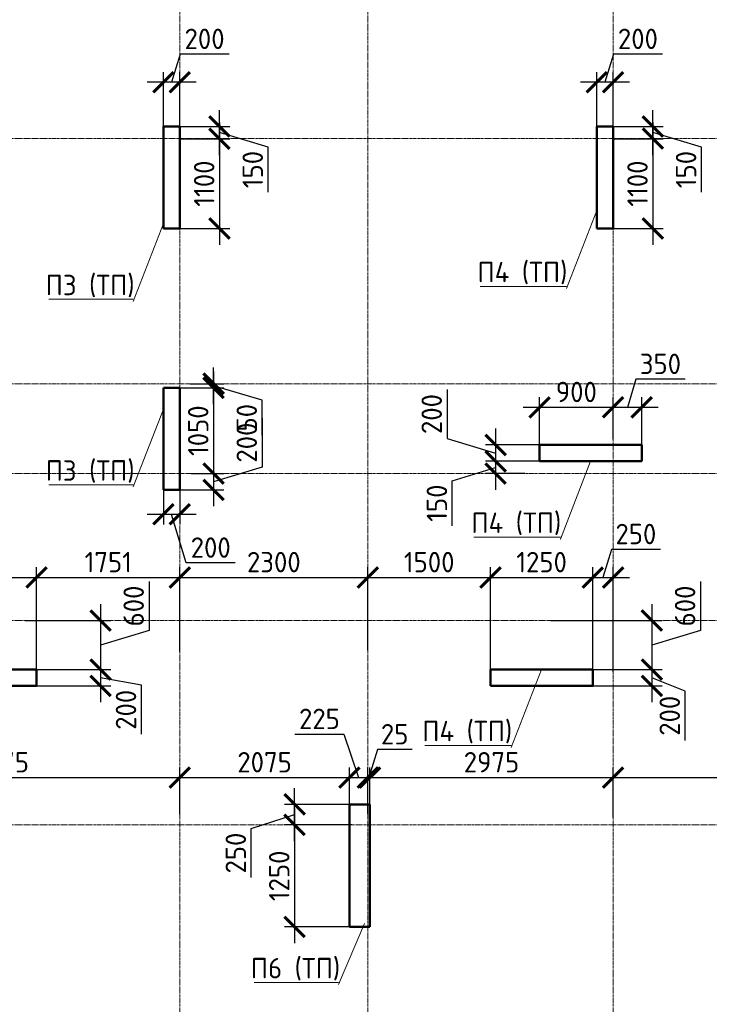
# Model space of a CAD drawing. Header units: millimetres. Extents: x 247266 to 730847, y -636031 to 10052.
# Tile 314 of 330: x 488768 to 497202, y -49689 to -37634. Entities that reach past the tile are written whole.
import ezdxf

# ---------------------------------------------------------------- set-up
doc = ezdxf.new("R2010")
doc.units = ezdxf.units.MM
doc.linetypes.add('______5', pattern=[1100, 800, -100, 100, -100])
doc.linetypes.add('осевая', pattern=[50.8, 31.75, -6.35, 6.35, -6.35])
for name, color, linetype, lineweight in [('Конструкции 0.5', 7, 'Continuous', 50), ('Надписи', 7, 'Continuous', 18), ('Оси', 7, '______5', 18)]:
    doc.layers.add(name, color=color, linetype=linetype, lineweight=lineweight)
doc.layers.add('РАЗМЕРЫ', color=7, linetype='Continuous')
doc.styles.add('GOST-2.304_Type-B', font='GOST_Common.ttf')
doc.dimstyles.new('СПДС', dxfattribs={"dimscale": 100, "dimtxt": 2.5, "dimasz": 2.5, "dimexe": 1.25, "dimexo": 0, "dimtad": 1, "dimdec": 0, "dimtxsty": 'GOST-2.304_Type-B', "dimblk": 'ARCHTICK', "dimcen": 2.5, "dimdle": 2, "dimadec": 0, "dimazin": 2, "dimtfac": 0.75, "dimtdec": 0, "dimtmove": 1, "dimatfit": 3, "dimfxl": 1, "dimtolj": 1, "dimarcsym": 1})

# ---------------------------------------------------------------- blocks, each defined once
blk = doc.blocks.new('оси 2.2-2.3')
at = {"layer": 'Оси', "color": 16, "linetype": 'осевая', "lineweight": 0, "transparency": 33554687}
for p, q in [((505954.9, -104267.9), (505954.9, -134893.5)), ((508254.9, -104267.9), (508254.9, -134893.5)), ((511254.9, -104267.9), (511254.9, -134893.5)), ((468076.3, -113595.4), (524372.9, -113595.4)), ((468076.3, -116595.4), (524372.9, -116595.4)), ((468076.3, -117695.4), (524372.9, -117695.4)), ((468076.3, -119495.4), (524372.9, -119495.4)), ((468076.3, -121995.4), (524372.9, -121995.4))]:
    blk.add_line(p, q, dxfattribs=at)
blk = doc.blocks.new('_ArchTick')
at = {"color": 0, "linetype": 'ByBlock', "const_width": 0.15}
blk.add_lwpolyline([(-0.5, -0.5), (0.5, 0.5)], dxfattribs=at)
blk = doc.blocks.new('*D1854')
at = {"layer": 'DEFPOINTS', "color": 0, "ltscale": 100}
for p in [(490626, -38941), (491211, -38941), (490859, -39091)]:
    blk.add_point(p, dxfattribs=at)
at = {"layer": 'РАЗМЕРЫ', "color": 0, "lineweight": -2}
for p, q in [((491211, -39291), (491211, -38741)), ((490626, -38941), (491336, -38941)), ((491806, -39194), (491211, -39016)), ((490859, -39091), (491336, -39091)), ((491806, -39744), (491806, -39194))]:
    blk.add_line(p, q, dxfattribs=at)
at = {"layer": 'РАЗМЕРЫ', "color": 0, "lineweight": -2, "ltscale": 100, "xscale": 250, "yscale": 250, "zscale": 250}
for p, rotation in [((491211, -38941), 90), ((491211, -39091), 270)]:
    blk.add_blockref('_ArchTick', p, dxfattribs=dict(at, rotation=rotation))
at = {"layer": 'РАЗМЕРЫ', "color": 0, "lineweight": 0, "ltscale": 100, "insert": (491618, -39469), "char_height": 250, "attachment_point": 5, "rotation": 90, "style": 'GOST-2.304_Type-B'}
blk.add_mtext('\\A1;150', dxfattribs=at)
blk = doc.blocks.new('*D1855')
at = {"layer": 'DEFPOINTS', "color": 0, "ltscale": 100}
for p in [(490726, -39091), (490726, -40191), (491211, -40191)]:
    blk.add_point(p, dxfattribs=at)
at = {"layer": 'РАЗМЕРЫ', "color": 0, "lineweight": -2}
for p, q in [((491211, -38891), (491211, -40391)), ((490726, -39091), (491336, -39091)), ((490726, -40191), (491336, -40191))]:
    blk.add_line(p, q, dxfattribs=at)
at = {"layer": 'РАЗМЕРЫ', "color": 0, "lineweight": -2, "ltscale": 100, "xscale": 250, "yscale": 250, "zscale": 250}
for p, rotation in [((491211, -39091), 90), ((491211, -40191), 270)]:
    blk.add_blockref('_ArchTick', p, dxfattribs=dict(at, rotation=rotation))
at = {"layer": 'РАЗМЕРЫ', "color": 0, "lineweight": 0, "ltscale": 100, "insert": (491024, -39641), "char_height": 250, "attachment_point": 5, "rotation": 90, "style": 'GOST-2.304_Type-B'}
blk.add_mtext('\\A1;1100', dxfattribs=at)
blk = doc.blocks.new('*D1856')
at = {"layer": 'DEFPOINTS', "color": 0, "ltscale": 100}
for p in [(490526, -38400), (490526, -38941), (490726, -38941)]:
    blk.add_point(p, dxfattribs=at)
at = {"layer": 'РАЗМЕРЫ', "color": 0, "lineweight": -2}
for p, q in [((490729, -38056), (490626, -38400)), ((491330, -38056), (490729, -38056)), ((490526, -38941), (490526, -38275)), ((490726, -38941), (490726, -38275)), ((490926, -38400), (490326, -38400))]:
    blk.add_line(p, q, dxfattribs=at)
at = {"layer": 'РАЗМЕРЫ', "color": 0, "lineweight": -2, "ltscale": 100, "xscale": 250, "yscale": 250, "zscale": 250, "rotation": 180}
blk.add_blockref('_ArchTick', (490526, -38400), dxfattribs=at)
at = {"layer": 'РАЗМЕРЫ', "color": 0, "lineweight": -2, "ltscale": 100, "xscale": 250, "yscale": 250, "zscale": 250}
blk.add_blockref('_ArchTick', (490726, -38400), dxfattribs=at)
at = {"layer": 'РАЗМЕРЫ', "color": 0, "lineweight": 0, "ltscale": 100, "insert": (491029, -37869), "char_height": 250, "attachment_point": 5, "style": 'GOST-2.304_Type-B'}
blk.add_mtext('\\A1;200', dxfattribs=at)
blk = doc.blocks.new('*D1857')
at = {"layer": 'DEFPOINTS', "color": 0, "ltscale": 100}
for p in [(495926, -38941), (496512, -38941), (496159, -39091)]:
    blk.add_point(p, dxfattribs=at)
at = {"layer": 'РАЗМЕРЫ', "color": 0, "lineweight": -2}
for p, q in [((496512, -39291), (496512, -38741)), ((495926, -38941), (496637, -38941)), ((497106, -39194), (496512, -39016)), ((496159, -39091), (496637, -39091)), ((497106, -39744), (497106, -39194))]:
    blk.add_line(p, q, dxfattribs=at)
at = {"layer": 'РАЗМЕРЫ', "color": 0, "lineweight": -2, "ltscale": 100, "xscale": 250, "yscale": 250, "zscale": 250}
for p, rotation in [((496512, -38941), 90), ((496512, -39091), 270)]:
    blk.add_blockref('_ArchTick', p, dxfattribs=dict(at, rotation=rotation))
at = {"layer": 'РАЗМЕРЫ', "color": 0, "lineweight": 0, "ltscale": 100, "insert": (496918, -39469), "char_height": 250, "attachment_point": 5, "rotation": 90, "style": 'GOST-2.304_Type-B'}
blk.add_mtext('\\A1;150', dxfattribs=at)
blk = doc.blocks.new('*D1858')
at = {"layer": 'DEFPOINTS', "color": 0, "ltscale": 100}
for p in [(496026, -39091), (496026, -40191), (496512, -40191)]:
    blk.add_point(p, dxfattribs=at)
at = {"layer": 'РАЗМЕРЫ', "color": 0, "lineweight": -2}
for p, q in [((496512, -38891), (496512, -40391)), ((496026, -39091), (496637, -39091)), ((496026, -40191), (496637, -40191))]:
    blk.add_line(p, q, dxfattribs=at)
at = {"layer": 'РАЗМЕРЫ', "color": 0, "lineweight": -2, "ltscale": 100, "xscale": 250, "yscale": 250, "zscale": 250}
for p, rotation in [((496512, -39091), 90), ((496512, -40191), 270)]:
    blk.add_blockref('_ArchTick', p, dxfattribs=dict(at, rotation=rotation))
at = {"layer": 'РАЗМЕРЫ', "color": 0, "lineweight": 0, "ltscale": 100, "insert": (496324, -39641), "char_height": 250, "attachment_point": 5, "rotation": 90, "style": 'GOST-2.304_Type-B'}
blk.add_mtext('\\A1;1100', dxfattribs=at)
blk = doc.blocks.new('*D1859')
at = {"layer": 'DEFPOINTS', "color": 0, "ltscale": 100}
for p in [(495826, -38400), (495826, -38941), (496026, -38941)]:
    blk.add_point(p, dxfattribs=at)
at = {"layer": 'РАЗМЕРЫ', "color": 0, "lineweight": -2}
for p, q in [((496029, -38056), (495926, -38400)), ((496630, -38056), (496029, -38056)), ((495826, -38941), (495826, -38275)), ((496026, -38941), (496026, -38275)), ((496226, -38400), (495626, -38400))]:
    blk.add_line(p, q, dxfattribs=at)
at = {"layer": 'РАЗМЕРЫ', "color": 0, "lineweight": -2, "ltscale": 100, "xscale": 250, "yscale": 250, "zscale": 250, "rotation": 180}
blk.add_blockref('_ArchTick', (495826, -38400), dxfattribs=at)
at = {"layer": 'РАЗМЕРЫ', "color": 0, "lineweight": -2, "ltscale": 100, "xscale": 250, "yscale": 250, "zscale": 250}
blk.add_blockref('_ArchTick', (496026, -38400), dxfattribs=at)
at = {"layer": 'РАЗМЕРЫ', "color": 0, "lineweight": 0, "ltscale": 100, "insert": (496329, -37869), "char_height": 250, "attachment_point": 5, "style": 'GOST-2.304_Type-B'}
blk.add_mtext('\\A1;200', dxfattribs=at)
blk = doc.blocks.new('*D1977')
at = {"layer": 'DEFPOINTS', "color": 0, "ltscale": 100}
for p in [(490726, -46913), (486351, -47361), (490726, -47361)]:
    blk.add_point(p, dxfattribs=at)
at = {"layer": 'РАЗМЕРЫ', "color": 0, "lineweight": -2}
for p, q in [((486351, -47361), (486351, -46788)), ((490726, -47361), (490726, -46788)), ((486151, -46913), (490926, -46913))]:
    blk.add_line(p, q, dxfattribs=at)
at = {"layer": 'РАЗМЕРЫ', "color": 0, "lineweight": -2, "ltscale": 100, "xscale": 250, "yscale": 250, "zscale": 250, "rotation": 180}
blk.add_blockref('_ArchTick', (486351, -46913), dxfattribs=at)
at = {"layer": 'РАЗМЕРЫ', "color": 0, "lineweight": -2, "ltscale": 100, "xscale": 250, "yscale": 250, "zscale": 250}
blk.add_blockref('_ArchTick', (490726, -46913), dxfattribs=at)
at = {"layer": 'РАЗМЕРЫ', "color": 0, "lineweight": 0, "ltscale": 100, "insert": (488538, -46725), "char_height": 250, "attachment_point": 5, "style": 'GOST-2.304_Type-B'}
blk.add_mtext('\\A1;4375', dxfattribs=at)
blk = doc.blocks.new('*D1978')
at = {"layer": 'DEFPOINTS', "color": 0, "ltscale": 100}
for p in [(492801, -46913), (490726, -47361), (492801, -47361)]:
    blk.add_point(p, dxfattribs=at)
at = {"layer": 'РАЗМЕРЫ', "color": 0, "lineweight": -2}
for p, q in [((490726, -47361), (490726, -46788)), ((492801, -47361), (492801, -46788)), ((490526, -46913), (493001, -46913))]:
    blk.add_line(p, q, dxfattribs=at)
at = {"layer": 'РАЗМЕРЫ', "color": 0, "lineweight": -2, "ltscale": 100, "xscale": 250, "yscale": 250, "zscale": 250, "rotation": 180}
blk.add_blockref('_ArchTick', (490726, -46913), dxfattribs=at)
at = {"layer": 'РАЗМЕРЫ', "color": 0, "lineweight": -2, "ltscale": 100, "xscale": 250, "yscale": 250, "zscale": 250}
blk.add_blockref('_ArchTick', (492801, -46913), dxfattribs=at)
at = {"layer": 'РАЗМЕРЫ', "color": 0, "lineweight": 0, "ltscale": 100, "insert": (491763, -46725), "char_height": 250, "attachment_point": 5, "style": 'GOST-2.304_Type-B'}
blk.add_mtext('\\A1;2075', dxfattribs=at)
blk = doc.blocks.new('*D1979')
at = {"layer": 'DEFPOINTS', "color": 0, "ltscale": 100}
for p in [(493026, -46913), (492801, -47361), (493026, -47355)]:
    blk.add_point(p, dxfattribs=at)
at = {"layer": 'РАЗМЕРЫ', "color": 0, "lineweight": -2}
for p, q in [((492133, -46382), (492734, -46382)), ((492734, -46382), (492913, -46913)), ((492801, -47361), (492801, -46788)), ((493026, -47355), (493026, -46788)), ((492601, -46913), (493226, -46913))]:
    blk.add_line(p, q, dxfattribs=at)
at = {"layer": 'РАЗМЕРЫ', "color": 0, "lineweight": -2, "ltscale": 100, "xscale": 250, "yscale": 250, "zscale": 250, "rotation": 180}
blk.add_blockref('_ArchTick', (492801, -46913), dxfattribs=at)
at = {"layer": 'РАЗМЕРЫ', "color": 0, "lineweight": -2, "ltscale": 100, "xscale": 250, "yscale": 250, "zscale": 250}
blk.add_blockref('_ArchTick', (493026, -46913), dxfattribs=at)
at = {"layer": 'РАЗМЕРЫ', "color": 0, "lineweight": 0, "ltscale": 100, "insert": (492434, -46194), "char_height": 250, "attachment_point": 5, "style": 'GOST-2.304_Type-B'}
blk.add_mtext('\\A1;225', dxfattribs=at)
blk = doc.blocks.new('*D1980')
at = {"layer": 'DEFPOINTS', "color": 0, "ltscale": 100}
for p in [(493051, -46913), (493026, -47355), (493051, -47361)]:
    blk.add_point(p, dxfattribs=at)
at = {"layer": 'РАЗМЕРЫ', "color": 0, "lineweight": -2}
for p, q in [((493142, -46569), (493038, -46913)), ((493567, -46569), (493142, -46569)), ((493026, -47355), (493026, -46788)), ((493051, -47361), (493051, -46788)), ((492826, -46913), (493251, -46913))]:
    blk.add_line(p, q, dxfattribs=at)
at = {"layer": 'РАЗМЕРЫ', "color": 0, "lineweight": -2, "ltscale": 100, "xscale": 250, "yscale": 250, "zscale": 250}
blk.add_blockref('_ArchTick', (493026, -46913), dxfattribs=at)
at = {"layer": 'РАЗМЕРЫ', "color": 0, "lineweight": -2, "ltscale": 100, "xscale": 250, "yscale": 250, "zscale": 250, "rotation": 180}
blk.add_blockref('_ArchTick', (493051, -46913), dxfattribs=at)
at = {"layer": 'РАЗМЕРЫ', "color": 0, "lineweight": 0, "ltscale": 100, "insert": (493354, -46382), "char_height": 250, "attachment_point": 5, "style": 'GOST-2.304_Type-B'}
blk.add_mtext('\\A1;25', dxfattribs=at)
blk = doc.blocks.new('*D1981')
at = {"layer": 'DEFPOINTS', "color": 0, "ltscale": 100}
for p in [(496026, -46913), (493051, -47361), (496026, -47403)]:
    blk.add_point(p, dxfattribs=at)
at = {"layer": 'РАЗМЕРЫ', "color": 0, "lineweight": -2}
for p, q in [((493051, -47361), (493051, -46788)), ((496026, -47403), (496026, -46788)), ((492851, -46913), (496226, -46913))]:
    blk.add_line(p, q, dxfattribs=at)
at = {"layer": 'РАЗМЕРЫ', "color": 0, "lineweight": -2, "ltscale": 100, "xscale": 250, "yscale": 250, "zscale": 250, "rotation": 180}
blk.add_blockref('_ArchTick', (493051, -46913), dxfattribs=at)
at = {"layer": 'РАЗМЕРЫ', "color": 0, "lineweight": -2, "ltscale": 100, "xscale": 250, "yscale": 250, "zscale": 250}
blk.add_blockref('_ArchTick', (496026, -46913), dxfattribs=at)
at = {"layer": 'РАЗМЕРЫ', "color": 0, "lineweight": 0, "ltscale": 100, "insert": (494538, -46725), "char_height": 250, "attachment_point": 5, "style": 'GOST-2.304_Type-B'}
blk.add_mtext('\\A1;2975', dxfattribs=at)
blk = doc.blocks.new('*D1982')
at = {"layer": 'DEFPOINTS', "color": 0, "ltscale": 100}
for p in [(499626, -46913), (496026, -47403), (499626, -47377)]:
    blk.add_point(p, dxfattribs=at)
at = {"layer": 'РАЗМЕРЫ', "color": 0, "lineweight": -2}
for p, q in [((496026, -47403), (496026, -46788)), ((499626, -47377), (499626, -46788)), ((495826, -46913), (499826, -46913))]:
    blk.add_line(p, q, dxfattribs=at)
at = {"layer": 'РАЗМЕРЫ', "color": 0, "lineweight": -2, "ltscale": 100, "xscale": 250, "yscale": 250, "zscale": 250, "rotation": 180}
blk.add_blockref('_ArchTick', (496026, -46913), dxfattribs=at)
at = {"layer": 'РАЗМЕРЫ', "color": 0, "lineweight": -2, "ltscale": 100, "xscale": 250, "yscale": 250, "zscale": 250}
blk.add_blockref('_ArchTick', (499626, -46913), dxfattribs=at)
at = {"layer": 'РАЗМЕРЫ', "color": 0, "lineweight": 0, "ltscale": 100, "insert": (497826, -46726), "char_height": 250, "attachment_point": 5, "style": 'GOST-2.304_Type-B'}
blk.add_mtext('\\A1;3600', dxfattribs=at)
blk = doc.blocks.new('*D1869')
at = {"layer": 'DEFPOINTS', "color": 0, "ltscale": 100}
for p in [(492829, -47491), (492130, -48741), (492829, -48741)]:
    blk.add_point(p, dxfattribs=at)
at = {"layer": 'РАЗМЕРЫ', "color": 0, "lineweight": -2}
for p, q in [((492130, -47291), (492130, -48941)), ((492829, -47491), (492005, -47491)), ((492829, -48741), (492005, -48741))]:
    blk.add_line(p, q, dxfattribs=at)
at = {"layer": 'РАЗМЕРЫ', "color": 0, "lineweight": -2, "ltscale": 100, "xscale": 250, "yscale": 250, "zscale": 250}
for p, rotation in [((492130, -47491), 90), ((492130, -48741), 270)]:
    blk.add_blockref('_ArchTick', p, dxfattribs=dict(at, rotation=rotation))
at = {"layer": 'РАЗМЕРЫ', "color": 0, "lineweight": 0, "ltscale": 100, "insert": (491942, -48116), "char_height": 250, "attachment_point": 5, "rotation": 90, "style": 'GOST-2.304_Type-B'}
blk.add_mtext('\\A1;1250', dxfattribs=at)
blk = doc.blocks.new('*D1988')
at = {"layer": 'DEFPOINTS', "color": 0, "ltscale": 100}
for p in [(492130, -47241), (492926, -47241), (492829, -47491)]:
    blk.add_point(p, dxfattribs=at)
at = {"layer": 'РАЗМЕРЫ', "color": 0, "lineweight": -2}
for p, q in [((492130, -47691), (492130, -47041)), ((492926, -47241), (492005, -47241)), ((491598, -47537), (492130, -47366)), ((492829, -47491), (492005, -47491)), ((491598, -48138), (491598, -47537))]:
    blk.add_line(p, q, dxfattribs=at)
at = {"layer": 'РАЗМЕРЫ', "color": 0, "lineweight": -2, "ltscale": 100, "xscale": 250, "yscale": 250, "zscale": 250}
for p, rotation in [((492130, -47241), 90), ((492130, -47491), 270)]:
    blk.add_blockref('_ArchTick', p, dxfattribs=dict(at, rotation=rotation))
at = {"layer": 'РАЗМЕРЫ', "color": 0, "lineweight": 0, "ltscale": 100, "insert": (491411, -47837), "char_height": 250, "attachment_point": 5, "rotation": 90, "style": 'GOST-2.304_Type-B'}
blk.add_mtext('\\A1;250', dxfattribs=at)
blk = doc.blocks.new('*D1992')
at = {"layer": 'DEFPOINTS', "color": 0, "ltscale": 100}
for p in [(488975, -44463), (487726, -45591), (488975, -45591)]:
    blk.add_point(p, dxfattribs=at)
at = {"layer": 'РАЗМЕРЫ', "color": 0, "lineweight": -2}
for p, q in [((487726, -45591), (487726, -44338)), ((488975, -45591), (488975, -44338)), ((487526, -44463), (489175, -44463))]:
    blk.add_line(p, q, dxfattribs=at)
at = {"layer": 'РАЗМЕРЫ', "color": 0, "lineweight": -2, "ltscale": 100, "xscale": 250, "yscale": 250, "zscale": 250, "rotation": 180}
blk.add_blockref('_ArchTick', (487726, -44463), dxfattribs=at)
at = {"layer": 'РАЗМЕРЫ', "color": 0, "lineweight": -2, "ltscale": 100, "xscale": 250, "yscale": 250, "zscale": 250}
blk.add_blockref('_ArchTick', (488975, -44463), dxfattribs=at)
at = {"layer": 'РАЗМЕРЫ', "color": 0, "lineweight": 0, "ltscale": 100, "insert": (488350, -44275), "char_height": 250, "attachment_point": 5, "style": 'GOST-2.304_Type-B'}
blk.add_mtext('\\A1;1250', dxfattribs=at)
blk = doc.blocks.new('*D1993')
at = {"layer": 'DEFPOINTS', "color": 0, "ltscale": 100}
for p in [(490726, -44463), (490726, -45371), (488975, -45591)]:
    blk.add_point(p, dxfattribs=at)
at = {"layer": 'РАЗМЕРЫ', "color": 0, "lineweight": -2}
for p, q in [((488975, -45591), (488975, -44338)), ((490726, -45371), (490726, -44338)), ((488775, -44463), (490926, -44463))]:
    blk.add_line(p, q, dxfattribs=at)
at = {"layer": 'РАЗМЕРЫ', "color": 0, "lineweight": -2, "ltscale": 100, "xscale": 250, "yscale": 250, "zscale": 250, "rotation": 180}
blk.add_blockref('_ArchTick', (488975, -44463), dxfattribs=at)
at = {"layer": 'РАЗМЕРЫ', "color": 0, "lineweight": -2, "ltscale": 100, "xscale": 250, "yscale": 250, "zscale": 250}
blk.add_blockref('_ArchTick', (490726, -44463), dxfattribs=at)
at = {"layer": 'РАЗМЕРЫ', "color": 0, "lineweight": 0, "ltscale": 100, "insert": (489851, -44275), "char_height": 250, "attachment_point": 5, "style": 'GOST-2.304_Type-B'}
blk.add_mtext('\\A1;1751', dxfattribs=at)
blk = doc.blocks.new('*D1872')
at = {"layer": 'DEFPOINTS', "color": 0, "ltscale": 100}
for p in [(493026, -44463), (490726, -45371), (493026, -45351)]:
    blk.add_point(p, dxfattribs=at)
at = {"layer": 'РАЗМЕРЫ', "color": 0, "lineweight": -2}
for p, q in [((490726, -45371), (490726, -44338)), ((493026, -45351), (493026, -44338)), ((490526, -44463), (493226, -44463))]:
    blk.add_line(p, q, dxfattribs=at)
at = {"layer": 'РАЗМЕРЫ', "color": 0, "lineweight": -2, "ltscale": 100, "xscale": 250, "yscale": 250, "zscale": 250, "rotation": 180}
blk.add_blockref('_ArchTick', (490726, -44463), dxfattribs=at)
at = {"layer": 'РАЗМЕРЫ', "color": 0, "lineweight": -2, "ltscale": 100, "xscale": 250, "yscale": 250, "zscale": 250}
blk.add_blockref('_ArchTick', (493026, -44463), dxfattribs=at)
at = {"layer": 'РАЗМЕРЫ', "color": 0, "lineweight": 0, "ltscale": 100, "insert": (491876, -44275), "char_height": 250, "attachment_point": 5, "style": 'GOST-2.304_Type-B'}
blk.add_mtext('\\A1;2300', dxfattribs=at)
blk = doc.blocks.new('*D1994')
at = {"layer": 'DEFPOINTS', "color": 0, "ltscale": 100}
for p in [(494526, -44463), (493026, -45351), (494526, -45591)]:
    blk.add_point(p, dxfattribs=at)
at = {"layer": 'РАЗМЕРЫ', "color": 0, "lineweight": -2}
for p, q in [((493026, -45351), (493026, -44338)), ((494526, -45591), (494526, -44338)), ((492826, -44463), (494726, -44463))]:
    blk.add_line(p, q, dxfattribs=at)
at = {"layer": 'РАЗМЕРЫ', "color": 0, "lineweight": -2, "ltscale": 100, "xscale": 250, "yscale": 250, "zscale": 250, "rotation": 180}
blk.add_blockref('_ArchTick', (493026, -44463), dxfattribs=at)
at = {"layer": 'РАЗМЕРЫ', "color": 0, "lineweight": -2, "ltscale": 100, "xscale": 250, "yscale": 250, "zscale": 250}
blk.add_blockref('_ArchTick', (494526, -44463), dxfattribs=at)
at = {"layer": 'РАЗМЕРЫ', "color": 0, "lineweight": 0, "ltscale": 100, "insert": (493776, -44275), "char_height": 250, "attachment_point": 5, "style": 'GOST-2.304_Type-B'}
blk.add_mtext('\\A1;1500', dxfattribs=at)
blk = doc.blocks.new('*D1995')
at = {"layer": 'DEFPOINTS', "color": 0, "ltscale": 100}
for p in [(495776, -44463), (494526, -45591), (495776, -45591)]:
    blk.add_point(p, dxfattribs=at)
at = {"layer": 'РАЗМЕРЫ', "color": 0, "lineweight": -2}
for p, q in [((494526, -45591), (494526, -44338)), ((495776, -45591), (495776, -44338)), ((494326, -44463), (495976, -44463))]:
    blk.add_line(p, q, dxfattribs=at)
at = {"layer": 'РАЗМЕРЫ', "color": 0, "lineweight": -2, "ltscale": 100, "xscale": 250, "yscale": 250, "zscale": 250, "rotation": 180}
blk.add_blockref('_ArchTick', (494526, -44463), dxfattribs=at)
at = {"layer": 'РАЗМЕРЫ', "color": 0, "lineweight": -2, "ltscale": 100, "xscale": 250, "yscale": 250, "zscale": 250}
blk.add_blockref('_ArchTick', (495776, -44463), dxfattribs=at)
at = {"layer": 'РАЗМЕРЫ', "color": 0, "lineweight": 0, "ltscale": 100, "insert": (495151, -44275), "char_height": 250, "attachment_point": 5, "style": 'GOST-2.304_Type-B'}
blk.add_mtext('\\A1;1250', dxfattribs=at)
blk = doc.blocks.new('*D1996')
at = {"layer": 'DEFPOINTS', "color": 0, "ltscale": 100}
for p in [(496026, -44463), (495776, -45591), (496026, -45618)]:
    blk.add_point(p, dxfattribs=at)
at = {"layer": 'РАЗМЕРЫ', "color": 0, "lineweight": -2}
for p, q in [((496004, -44119), (495901, -44463)), ((496605, -44119), (496004, -44119)), ((495776, -45591), (495776, -44338)), ((496026, -45618), (496026, -44338)), ((495576, -44463), (496226, -44463))]:
    blk.add_line(p, q, dxfattribs=at)
at = {"layer": 'РАЗМЕРЫ', "color": 0, "lineweight": -2, "ltscale": 100, "xscale": 250, "yscale": 250, "zscale": 250, "rotation": 180}
blk.add_blockref('_ArchTick', (495776, -44463), dxfattribs=at)
at = {"layer": 'РАЗМЕРЫ', "color": 0, "lineweight": -2, "ltscale": 100, "xscale": 250, "yscale": 250, "zscale": 250}
blk.add_blockref('_ArchTick', (496026, -44463), dxfattribs=at)
at = {"layer": 'РАЗМЕРЫ', "color": 0, "lineweight": 0, "ltscale": 100, "insert": (496304, -43931), "char_height": 250, "attachment_point": 5, "style": 'GOST-2.304_Type-B'}
blk.add_mtext('\\A1;250', dxfattribs=at)
blk = doc.blocks.new('*D1997')
at = {"layer": 'DEFPOINTS', "color": 0, "ltscale": 100}
for p in [(495263, -44991), (495263, -45591), (496499, -45591)]:
    blk.add_point(p, dxfattribs=at)
at = {"layer": 'РАЗМЕРЫ', "color": 0, "lineweight": -2}
for p, q in [((497093, -44512), (497093, -45112)), ((496499, -44791), (496499, -45791)), ((495263, -44991), (496624, -44991)), ((497093, -45112), (496499, -45291)), ((495263, -45591), (496624, -45591))]:
    blk.add_line(p, q, dxfattribs=at)
at = {"layer": 'РАЗМЕРЫ', "color": 0, "lineweight": -2, "ltscale": 100, "xscale": 250, "yscale": 250, "zscale": 250}
for p, rotation in [((496499, -44991), 90), ((496499, -45591), 270)]:
    blk.add_blockref('_ArchTick', p, dxfattribs=dict(at, rotation=rotation))
at = {"layer": 'РАЗМЕРЫ', "color": 0, "lineweight": 0, "ltscale": 100, "insert": (496906, -44812), "char_height": 250, "attachment_point": 5, "rotation": 90, "style": 'GOST-2.304_Type-B'}
blk.add_mtext('\\A1;600', dxfattribs=at)
blk = doc.blocks.new('*D1998')
at = {"layer": 'DEFPOINTS', "color": 0, "ltscale": 100}
for p in [(495263, -45591), (495776, -45791), (496499, -45791)]:
    blk.add_point(p, dxfattribs=at)
at = {"layer": 'РАЗМЕРЫ', "color": 0, "lineweight": -2}
for p, q in [((496499, -45391), (496499, -45991)), ((495263, -45591), (496624, -45591)), ((495776, -45791), (496624, -45791)), ((496906, -45856), (496499, -45691)), ((496906, -46457), (496906, -45856))]:
    blk.add_line(p, q, dxfattribs=at)
at = {"layer": 'РАЗМЕРЫ', "color": 0, "lineweight": -2, "ltscale": 100, "xscale": 250, "yscale": 250, "zscale": 250}
for p, rotation in [((496499, -45591), 90), ((496499, -45791), 270)]:
    blk.add_blockref('_ArchTick', p, dxfattribs=dict(at, rotation=rotation))
at = {"layer": 'РАЗМЕРЫ', "color": 0, "lineweight": 0, "ltscale": 100, "insert": (496718, -46156), "char_height": 250, "attachment_point": 5, "rotation": 90, "style": 'GOST-2.304_Type-B'}
blk.add_mtext('\\A1;200', dxfattribs=at)
blk = doc.blocks.new('*D1999')
at = {"layer": 'DEFPOINTS', "color": 0, "ltscale": 100}
for p in [(488834, -44991), (488834, -45591), (489756, -45591)]:
    blk.add_point(p, dxfattribs=at)
at = {"layer": 'РАЗМЕРЫ', "color": 0, "lineweight": -2}
for p, q in [((490350, -44512), (490350, -45112)), ((489756, -44791), (489756, -45791)), ((488834, -44991), (489881, -44991)), ((490350, -45112), (489756, -45291)), ((488834, -45591), (489881, -45591))]:
    blk.add_line(p, q, dxfattribs=at)
at = {"layer": 'РАЗМЕРЫ', "color": 0, "lineweight": -2, "ltscale": 100, "xscale": 250, "yscale": 250, "zscale": 250}
for p, rotation in [((489756, -44991), 90), ((489756, -45591), 270)]:
    blk.add_blockref('_ArchTick', p, dxfattribs=dict(at, rotation=rotation))
at = {"layer": 'РАЗМЕРЫ', "color": 0, "lineweight": 0, "ltscale": 100, "insert": (490162, -44812), "char_height": 250, "attachment_point": 5, "rotation": 90, "style": 'GOST-2.304_Type-B'}
blk.add_mtext('\\A1;600', dxfattribs=at)
blk = doc.blocks.new('*D2000')
at = {"layer": 'DEFPOINTS', "color": 0, "ltscale": 100}
for p in [(489275, -45591), (488975, -45791), (489756, -45791)]:
    blk.add_point(p, dxfattribs=at)
at = {"layer": 'РАЗМЕРЫ', "color": 0, "lineweight": -2}
for p, q in [((489756, -45391), (489756, -45991)), ((489275, -45591), (489881, -45591)), ((488975, -45791), (489881, -45791)), ((490256, -45783), (489756, -45691)), ((490256, -46383), (490256, -45783))]:
    blk.add_line(p, q, dxfattribs=at)
at = {"layer": 'РАЗМЕРЫ', "color": 0, "lineweight": -2, "ltscale": 100, "xscale": 250, "yscale": 250, "zscale": 250}
for p, rotation in [((489756, -45591), 90), ((489756, -45791), 270)]:
    blk.add_blockref('_ArchTick', p, dxfattribs=dict(at, rotation=rotation))
at = {"layer": 'РАЗМЕРЫ', "color": 0, "lineweight": 0, "ltscale": 100, "insert": (490068, -46083), "char_height": 250, "attachment_point": 5, "rotation": 90, "style": 'GOST-2.304_Type-B'}
blk.add_mtext('\\A1;200', dxfattribs=at)
blk = doc.blocks.new('*D2001')
at = {"layer": 'DEFPOINTS', "color": 0, "ltscale": 100}
for p in [(490726, -42141), (490851, -42091), (491139, -42091)]:
    blk.add_point(p, dxfattribs=at)
at = {"layer": 'РАЗМЕРЫ', "color": 0, "lineweight": -2}
for p, q in [((491139, -42341), (491139, -41891)), ((490726, -42141), (491264, -42141)), ((490851, -42091), (491264, -42091)), ((491733, -42294), (491139, -42116)), ((491733, -42719), (491733, -42294))]:
    blk.add_line(p, q, dxfattribs=at)
at = {"layer": 'РАЗМЕРЫ', "color": 0, "lineweight": -2, "ltscale": 100, "xscale": 250, "yscale": 250, "zscale": 250}
for p, rotation in [((491139, -42091), 270), ((491139, -42141), 90)]:
    blk.add_blockref('_ArchTick', p, dxfattribs=dict(at, rotation=rotation))
at = {"layer": 'РАЗМЕРЫ', "color": 0, "lineweight": 0, "ltscale": 100, "insert": (491545, -42507), "char_height": 250, "attachment_point": 5, "rotation": 90, "style": 'GOST-2.304_Type-B'}
blk.add_mtext('\\A1;50', dxfattribs=at)
blk = doc.blocks.new('*D1873')
at = {"layer": 'DEFPOINTS', "color": 0, "ltscale": 100}
for p in [(490754, -42141), (490866, -43191), (491139, -43191)]:
    blk.add_point(p, dxfattribs=at)
at = {"layer": 'РАЗМЕРЫ', "color": 0, "lineweight": -2}
for p, q in [((491139, -41941), (491139, -43391)), ((490754, -42141), (491264, -42141)), ((490866, -43191), (491264, -43191))]:
    blk.add_line(p, q, dxfattribs=at)
at = {"layer": 'РАЗМЕРЫ', "color": 0, "lineweight": -2, "ltscale": 100, "xscale": 250, "yscale": 250, "zscale": 250}
for p, rotation in [((491139, -42141), 90), ((491139, -43191), 270)]:
    blk.add_blockref('_ArchTick', p, dxfattribs=dict(at, rotation=rotation))
at = {"layer": 'РАЗМЕРЫ', "color": 0, "lineweight": 0, "ltscale": 100, "insert": (490951, -42666), "char_height": 250, "attachment_point": 5, "rotation": 90, "style": 'GOST-2.304_Type-B'}
blk.add_mtext('\\A1;1050', dxfattribs=at)
blk = doc.blocks.new('*D2002')
at = {"layer": 'DEFPOINTS', "color": 0, "ltscale": 100}
for p in [(490866, -43191), (490690, -43391), (491139, -43391)]:
    blk.add_point(p, dxfattribs=at)
at = {"layer": 'РАЗМЕРЫ', "color": 0, "lineweight": -2}
for p, q in [((491733, -42512), (491733, -43112)), ((491139, -42991), (491139, -43591)), ((491733, -43112), (491139, -43291)), ((490866, -43191), (491264, -43191)), ((490690, -43391), (491264, -43391))]:
    blk.add_line(p, q, dxfattribs=at)
at = {"layer": 'РАЗМЕРЫ', "color": 0, "lineweight": -2, "ltscale": 100, "xscale": 250, "yscale": 250, "zscale": 250}
for p, rotation in [((491139, -43191), 90), ((491139, -43391), 270)]:
    blk.add_blockref('_ArchTick', p, dxfattribs=dict(at, rotation=rotation))
at = {"layer": 'РАЗМЕРЫ', "color": 0, "lineweight": 0, "ltscale": 100, "insert": (491545, -42812), "char_height": 250, "attachment_point": 5, "rotation": 90, "style": 'GOST-2.304_Type-B'}
blk.add_mtext('\\A1;200', dxfattribs=at)
blk = doc.blocks.new('*D2003')
at = {"layer": 'DEFPOINTS', "color": 0, "ltscale": 100}
for p in [(490526, -43362), (490726, -43362), (490526, -43690)]:
    blk.add_point(p, dxfattribs=at)
at = {"layer": 'РАЗМЕРЫ', "color": 0, "lineweight": -2}
for p, q in [((490526, -43362), (490526, -43815)), ((490726, -43362), (490726, -43815)), ((490926, -43690), (490326, -43690)), ((490804, -44284), (490626, -43690)), ((491405, -44284), (490804, -44284))]:
    blk.add_line(p, q, dxfattribs=at)
at = {"layer": 'РАЗМЕРЫ', "color": 0, "lineweight": -2, "ltscale": 100, "xscale": 250, "yscale": 250, "zscale": 250, "rotation": 180}
blk.add_blockref('_ArchTick', (490526, -43690), dxfattribs=at)
at = {"layer": 'РАЗМЕРЫ', "color": 0, "lineweight": -2, "ltscale": 100, "xscale": 250, "yscale": 250, "zscale": 250}
blk.add_blockref('_ArchTick', (490726, -43690), dxfattribs=at)
at = {"layer": 'РАЗМЕРЫ', "color": 0, "lineweight": 0, "ltscale": 100, "insert": (491104, -44097), "char_height": 250, "attachment_point": 5, "style": 'GOST-2.304_Type-B'}
blk.add_mtext('\\A1;200', dxfattribs=at)
blk = doc.blocks.new('*D2004')
at = {"layer": 'DEFPOINTS', "color": 0, "ltscale": 100}
for p in [(496026, -42380), (496026, -42768), (496376, -42841)]:
    blk.add_point(p, dxfattribs=at)
at = {"layer": 'РАЗМЕРЫ', "color": 0, "lineweight": -2}
for p, q in [((496304, -42036), (496201, -42380)), ((496905, -42036), (496304, -42036)), ((496026, -42768), (496026, -42255)), ((496376, -42841), (496376, -42255)), ((496576, -42380), (495826, -42380))]:
    blk.add_line(p, q, dxfattribs=at)
at = {"layer": 'РАЗМЕРЫ', "color": 0, "lineweight": -2, "ltscale": 100, "xscale": 250, "yscale": 250, "zscale": 250, "rotation": 180}
blk.add_blockref('_ArchTick', (496026, -42380), dxfattribs=at)
at = {"layer": 'РАЗМЕРЫ', "color": 0, "lineweight": -2, "ltscale": 100, "xscale": 250, "yscale": 250, "zscale": 250}
blk.add_blockref('_ArchTick', (496376, -42380), dxfattribs=at)
at = {"layer": 'РАЗМЕРЫ', "color": 0, "lineweight": 0, "ltscale": 100, "insert": (496604, -41848), "char_height": 250, "attachment_point": 5, "style": 'GOST-2.304_Type-B'}
blk.add_mtext('\\A1;350', dxfattribs=at)
blk = doc.blocks.new('*D2005')
at = {"layer": 'DEFPOINTS', "color": 0, "ltscale": 100}
for p in [(495126, -42380), (496026, -42624), (495126, -42841)]:
    blk.add_point(p, dxfattribs=at)
at = {"layer": 'РАЗМЕРЫ', "color": 0, "lineweight": -2}
for p, q in [((495126, -42841), (495126, -42255)), ((496026, -42624), (496026, -42255)), ((496226, -42380), (494926, -42380))]:
    blk.add_line(p, q, dxfattribs=at)
at = {"layer": 'РАЗМЕРЫ', "color": 0, "lineweight": -2, "ltscale": 100, "xscale": 250, "yscale": 250, "zscale": 250, "rotation": 180}
blk.add_blockref('_ArchTick', (495126, -42380), dxfattribs=at)
at = {"layer": 'РАЗМЕРЫ', "color": 0, "lineweight": -2, "ltscale": 100, "xscale": 250, "yscale": 250, "zscale": 250}
blk.add_blockref('_ArchTick', (496026, -42380), dxfattribs=at)
at = {"layer": 'РАЗМЕРЫ', "color": 0, "lineweight": 0, "ltscale": 100, "insert": (495576, -42192), "char_height": 250, "attachment_point": 5, "style": 'GOST-2.304_Type-B'}
blk.add_mtext('\\A1;900', dxfattribs=at)
blk = doc.blocks.new('*D2006')
at = {"layer": 'DEFPOINTS', "color": 0, "ltscale": 100}
for p in [(495247, -42841), (494589, -43041), (495247, -43041)]:
    blk.add_point(p, dxfattribs=at)
at = {"layer": 'РАЗМЕРЫ', "color": 0, "lineweight": -2}
for p, q in [((493995, -42162), (493995, -42762)), ((494589, -42641), (494589, -43241)), ((493995, -42762), (494589, -42941)), ((495247, -42841), (494464, -42841)), ((495247, -43041), (494464, -43041))]:
    blk.add_line(p, q, dxfattribs=at)
at = {"layer": 'РАЗМЕРЫ', "color": 0, "lineweight": -2, "ltscale": 100, "xscale": 250, "yscale": 250, "zscale": 250}
for p, rotation in [((494589, -42841), 90), ((494589, -43041), 270)]:
    blk.add_blockref('_ArchTick', p, dxfattribs=dict(at, rotation=rotation))
at = {"layer": 'РАЗМЕРЫ', "color": 0, "lineweight": 0, "ltscale": 100, "insert": (493807, -42462), "char_height": 250, "attachment_point": 5, "rotation": 90, "style": 'GOST-2.304_Type-B'}
blk.add_mtext('\\A1;200', dxfattribs=at)
blk = doc.blocks.new('*D1874')
at = {"layer": 'DEFPOINTS', "color": 0, "ltscale": 100}
for p in [(494951, -43041), (494589, -43191), (494951, -43191)]:
    blk.add_point(p, dxfattribs=at)
at = {"layer": 'РАЗМЕРЫ', "color": 0, "lineweight": -2}
for p, q in [((494589, -42841), (494589, -43391)), ((494058, -43278), (494589, -43116)), ((494951, -43041), (494464, -43041)), ((494951, -43191), (494464, -43191)), ((494058, -43829), (494058, -43278))]:
    blk.add_line(p, q, dxfattribs=at)
at = {"layer": 'РАЗМЕРЫ', "color": 0, "lineweight": -2, "ltscale": 100, "xscale": 250, "yscale": 250, "zscale": 250}
for p, rotation in [((494589, -43041), 90), ((494589, -43191), 270)]:
    blk.add_blockref('_ArchTick', p, dxfattribs=dict(at, rotation=rotation))
at = {"layer": 'РАЗМЕРЫ', "color": 0, "lineweight": 0, "ltscale": 100, "insert": (493870, -43553), "char_height": 250, "attachment_point": 5, "rotation": 90, "style": 'GOST-2.304_Type-B'}
blk.add_mtext('\\A1;150', dxfattribs=at)

msp = doc.modelspace()

# ---------------------------------------------------------------- linework, layer by layer
at = {"layer": 'Конструкции 0.5'}
for p, q in [((490725.92, -38940.63), (490525.92, -38940.63)), ((490525.92, -38940.63), (490525.92, -40190.63)), ((490725.92, -39060.63), (490725.92, -38940.63)), ((495905.69, -38940.63), (495825.69, -38940.63)), ((495825.69, -38940.63), (495825.69, -39060.63)), ((496025.69, -38940.63), (495905.69, -38940.63)), ((496025.69, -40190.63), (496025.69, -38940.63)), ((490725.92, -40190.63), (490725.92, -39060.63)), ((495825.69, -39060.63), (495825.69, -40190.63)), ((490525.92, -40190.63), (490645.92, -40190.63)), ((490645.92, -40190.63), (490725.92, -40190.63)), ((495825.69, -40190.63), (495945.69, -40190.63)), ((495945.69, -40190.63), (496025.69, -40190.63)), ((490525.95, -42140.63), (490525.95, -43390.63)), ((490725.95, -42140.63), (490525.95, -42140.63)), ((490725.95, -43390.63), (490725.95, -42140.63)), ((496375.95, -42840.63), (495125.95, -42840.63)), ((495125.95, -42840.63), (495125.95, -43040.63)), ((496375.95, -43040.63), (496375.95, -42840.63)), ((495125.95, -43040.63), (496375.95, -43040.63)), ((490525.95, -43390.63), (490725.95, -43390.63)), ((488975.31, -45590.63), (487725.59, -45590.63)), ((488975.31, -45790.63), (488975.31, -45590.63)), ((495775.95, -45590.63), (494525.59, -45590.63)), ((494525.59, -45590.63), (494525.59, -45790.63)), ((495775.95, -45790.63), (495775.95, -45590.63)), ((487725.59, -45790.63), (488975.31, -45790.63)), ((494525.59, -45790.63), (495775.95, -45790.63)), ((493050.78, -47240.63), (492800.78, -47240.63)), ((492800.78, -47240.63), (492800.78, -47240.63)), ((492800.78, -47240.63), (492800.78, -47360.63)), ((493050.78, -47360.63), (493050.78, -47240.63)), ((492800.78, -47360.63), (492800.78, -48740.63)), ((493050.78, -48740.63), (493050.78, -47360.63)), ((492800.78, -48740.63), (493025.95, -48740.63)), ((493025.95, -48740.63), (493050.78, -48740.63))]:
    msp.add_line(p, q, dxfattribs=at)
at = {"layer": 'Надписи', "lineweight": 15, "ltscale": 0.3}
for p, q in [((495825.69, -39971.35), (495454.86, -40924.11)), ((495825.69, -39971.35), (495454.86, -40924.11)), ((495825.69, -39971.35), (495454.86, -40924.11)), ((490525.92, -40129.97), (490155.08, -41082.72)), ((490525.92, -40129.97), (490155.08, -41082.72)), ((490525.92, -40129.97), (490155.08, -41082.72)), ((494398.69, -40899.08), (495455.22, -40899.08)), ((495454.86, -40924.11), (495454.76, -40924.11)), ((489123.92, -41057.7), (490155.43, -41057.7)), ((490155.08, -41082.72), (490154.98, -41082.72)), ((490525.95, -42400.48), (490155.11, -43353.23)), ((490525.95, -42400.48), (490155.11, -43353.23)), ((490525.95, -42400.48), (490155.11, -43353.23)), ((495750.95, -43040.63), (495380.12, -43993.38)), ((495750.95, -43040.63), (495380.12, -43993.38)), ((495750.95, -43040.63), (495380.12, -43993.38)), ((489123.95, -43328.21), (490155.46, -43328.21)), ((490155.11, -43353.23), (490155.01, -43353.23)), ((494323.95, -43968.35), (495380.48, -43968.35)), ((495380.12, -43993.38), (495380.02, -43993.38)), ((495150.77, -45590.63), (494779.94, -46543.38)), ((495150.77, -45590.63), (494779.94, -46543.38)), ((495150.77, -45590.63), (494779.94, -46543.38)), ((493723.77, -46518.35), (494780.31, -46518.35)), ((494779.94, -46543.38), (494779.84, -46543.38)), ((492983.05, -48698.52), (492666.67, -49446.06)), ((492983.05, -48698.52), (492666.67, -49446.06)), ((492983.05, -48698.52), (492666.67, -49446.06)), ((491635.51, -49421.03), (492667.02, -49421.03)), ((492666.67, -49446.06), (492666.57, -49446.06))]:
    msp.add_line(p, q, dxfattribs=at)

# ---------------------------------------------------------------- block references
at = {"layer": 'РАЗМЕРЫ'}
msp.add_blockref('оси 2.2-2.3', (-15228.9, 74504.73), dxfattribs=at)

# ---------------------------------------------------------------- texts
at = {"layer": 'Надписи', "ltscale": 0.3, "char_height": 250, "attachment_point": 2, "style": 'GOST-2.304_Type-B'}
for s, insert in [('П4 (ТП)', (494916.49, -40599.08)), ('П3 (ТП)', (489629.22, -40757.7)), ('П3 (ТП)', (489629.25, -43028.21)), ('П4 (ТП)', (494841.75, -43668.35)), ('П4 (ТП)', (494241.57, -46218.35)), ('П6 (ТП)', (492140.82, -49121.03))]:
    msp.add_mtext(s, dxfattribs=dict(at, insert=insert))

# ---------------------------------------------------------------- dimensions: what is measured, and where the dimension line sits
at = {"layer": 'РАЗМЕРЫ', "lineweight": 0}
for base, p1, p2, picture, middle in [((490525.92, -38400.04), (490726.01, -38940.63), (490525.92, -38940.63), '*D1856', (490791.63, -37868.54)), ((495826.04, -38400.04), (496026.14, -38940.63), (495826.04, -38940.63), '*D1859', (496091.75, -37868.54)), ((496026.04, -42379.76), (496375.95, -42840.63), (496026.04, -42767.54), '*D2004', (496366.66, -41848.26)), ((495125.95, -42379.76), (496026.04, -42624.23), (495125.95, -42840.63), '*D2005', (495576, -42192.14)), ((490525.95, -43690.31), (490725.95, -43361.93), (490525.95, -43361.93), '*D2003', (490866.69, -44096.81)), ((496026.04, -44462.78), (495775.95, -45590.63), (496026.04, -45617.97), '*D1996', (496066.66, -43931.28)), ((488975.31, -44462.78), (487725.59, -45590.63), (488975.31, -45590.63), '*D1992', (488350.45, -44275.16)), ((490726.04, -44462.78), (488975.31, -45590.63), (490726.04, -45370.84), '*D1993', (489850.68, -44274.91)), ((493026.04, -44462.78), (490726.04, -45370.84), (493026.04, -45350.81), '*D1872', (491876.04, -44275.16)), ((494525.59, -44462.78), (493026.04, -45350.81), (494525.59, -45590.63), '*D1994', (493775.82, -44275.16)), ((495775.95, -44462.78), (494525.59, -45590.63), (495775.95, -45590.63), '*D1995', (495150.77, -44275.16)), ((493050.78, -46913.35), (493026.04, -47355.36), (493050.78, -47360.63), '*D1980', (493204.07, -46381.85)), ((490726.04, -46913.35), (486350.78, -47360.63), (490726.04, -47360.81), '*D1977', (488538.41, -46725.48)), ((492800.78, -46913.35), (490726.04, -47360.81), (492800.78, -47360.63), '*D1978', (491763.41, -46725.48)), ((496026.04, -46913.35), (493050.78, -47360.63), (496026.04, -47402.7), '*D1981', (494538.41, -46725.48)), ((499626.06, -46913.35), (496026.04, -47402.7), (499626.06, -47377.15), '*D1982', (497826.05, -46725.73))]:
    dim = msp.add_linear_dim(base=base, p1=p1, p2=p2, dimstyle='СПДС', dxfattribs=at)
    dim.commit()
    dim.dimension.update_dxf_attribs({"geometry": picture, "text_midpoint": middle})
for base, p1, p2, picture, middle in [((491211.48, -38940.63), (490859.1, -39090.63), (490625.92, -38940.63), '*D1854', (491617.98, -39256.36)), ((496511.61, -38940.63), (496159.22, -39090.63), (495926.04, -38940.63), '*D1857', (496918.11, -39256.36)), ((491211.48, -40190.63), (490726.01, -39090.63), (490726.01, -40190.63), '*D1855', (491023.85, -39640.63)), ((496511.61, -40190.63), (496026.14, -39090.63), (496026.14, -40190.63), '*D1858', (496323.98, -39640.63)), ((491138.64, -42090.63), (490725.95, -42140.63), (490851.19, -42090.63), '*D2001', (491545.14, -42356.36)), ((491138.64, -43190.63), (490754.3, -42140.63), (490866.02, -43190.63), '*D1873', (490951.02, -42665.63)), ((494588.83, -43040.63), (495246.62, -42840.63), (495246.62, -43040.63), '*D2006', (493807.08, -42699.89)), ((491138.64, -43390.63), (490866.02, -43190.63), (490690.25, -43390.63), '*D2002', (491545.14, -43049.89)), ((489755.59, -45590.63), (488833.51, -44990.63), (488833.51, -45590.63), '*D1999', (490162.09, -45049.89)), ((496499.31, -45590.63), (495263.19, -44990.63), (495263.19, -45590.63), '*D1997', (496905.81, -45049.89)), ((492129.56, -48740.63), (492829.31, -47490.63), (492829.31, -48740.63), '*D1869', (491941.93, -48115.63))]:
    dim = msp.add_linear_dim(base=base, p1=p1, p2=p2, angle=90, dimstyle='СПДС', dxfattribs=at)
    dim.commit()
    dim.dimension.update_dxf_attribs({"geometry": picture, "text_midpoint": middle})
for base, p1, p2, picture, middle in [((494588.83, -43190.63), (494951.46, -43040.63), (494951.46, -43190.63), '*D1874', (494057.58, -43340.73)), ((489755.59, -45790.63), (489274.51, -45590.63), (488975.31, -45790.63), '*D2000', (490255.78, -45845.28)), ((496499.31, -45790.63), (495263.19, -45590.63), (495775.95, -45790.63), '*D1998', (496905.56, -45918.53)), ((492129.56, -47240.63), (492829.31, -47490.63), (492925.78, -47240.63), '*D1988', (491598.31, -47599.58))]:
    dim = msp.add_linear_dim(base=base, p1=p1, p2=p2, angle=90, dimstyle='СПДС', dxfattribs=at)
    dim.commit()
    dim.dimension.update_dxf_attribs({"geometry": picture, "text_midpoint": middle, "dimtype": 160})
dim = msp.add_linear_dim(base=(493026.04, -46913.35), p1=(492800.78, -47360.63), p2=(493026.04, -47355.36), dimstyle='СПДС', dxfattribs=at)
dim.commit()
dim.dimension.update_dxf_attribs({"geometry": '*D1979', "text_midpoint": (492671.31, -46382.1), "dimtype": 160})

doc.saveas('drawing.dxf')
